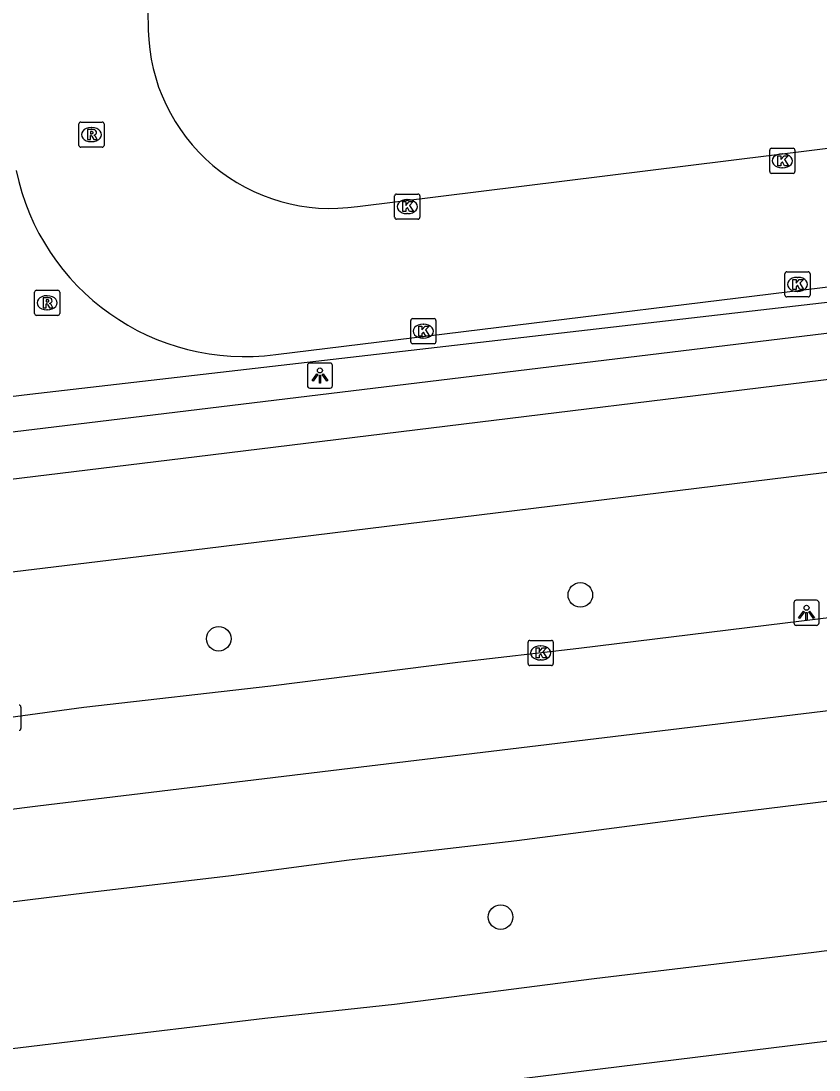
# Model space of a CAD drawing. Extents: x 161477 to 163040, y 383680 to 384868.
# Drawn here: x 161960.06 to 161991.81, y 384033.98 to 384075.74 of the extents above; entities that cross this region are included whole.
import ezdxf

# ---------------------------------------------------------------- set-up
doc = ezdxf.new("R2010")
doc.units = 0
for name, color, linetype in [('IMGEO_Boom', 7, 'Continuous'), ('IMGEO_Fietspad_gesloten', 7, 'Continuous'), ('IMGEO_Haag', 7, 'Continuous'), ('IMGEO_Kolk', 7, 'Continuous'), ('IMGEO_Lichtpunt', 7, 'Continuous'), ('IMGEO_Rijbaan_lokaal_gesloten', 7, 'Continuous'), ('IMGEO_Rijbaan_lokaal_open', 7, 'Continuous'), ('IMGEO_Rioolput', 7, 'Continuous')]:
    doc.layers.add(name, color=color, linetype=linetype)

msp = doc.modelspace()

# ---------------------------------------------------------------- linework, layer by layer
at = {"layer": 'IMGEO_Boom'}
for centre in [(161982.312, 384052.894), (161967.93, 384051.149), (161979.141, 384040.071)]:
    msp.add_circle(centre, 0.489, dxfattribs=at)
at = {"layer": 'IMGEO_Fietspad_gesloten'}
for points in [[(161896.962, 384046.212), (161967.373, 384054.741), (162000, 384058.753), (162003.42, 384059.174), (162037.295, 384063.34), (162164.799, 384078.716), (162179.927, 384080.597)], [(162037.582, 384067.034), (162036.674, 384066.924), (162002.758, 384062.766), (162000, 384062.428), (161967.056, 384058.389), (161896.476, 384049.775)]]:
    msp.add_lwpolyline(points, dxfattribs=at)
at = {"layer": 'IMGEO_Haag'}
for points in [[(162038.737, 384070.163), (162002.248, 384065.704), (161960.413, 384060.87), (161922.11, 384056.25), (161918.395, 384055.773), (161918.236, 384055.715), (161918.381, 384054.734)], [(161918.446, 384054.301), (161922.11, 384054.757), (161945.247, 384057.634), (161960.6, 384059.493), (162005.124, 384064.883), (162038.896, 384068.971)]]:
    msp.add_lwpolyline(points, dxfattribs=at)
at = {"layer": 'IMGEO_Kolk'}
for p, q in [((161989.921, 384070.669), (161990.773, 384070.669)), ((161989.846, 384069.743), (161989.846, 384070.595)), ((161990.334, 384070.449), (161990.359, 384070.449)), ((161990.847, 384070.595), (161990.847, 384069.743)), ((161990.357, 384069.889), (161990.332, 384069.889)), ((161990.773, 384069.669), (161989.921, 384069.669)), ((161974.927, 384067.921), (161974.927, 384068.773)), ((161975.002, 384068.847), (161975.854, 384068.847)), ((161975.415, 384068.627), (161975.44, 384068.627)), ((161975.928, 384068.773), (161975.928, 384067.921)), ((161975.854, 384067.847), (161975.002, 384067.847)), ((161975.438, 384068.067), (161975.413, 384068.067)), ((161990.448, 384064.826), (161990.448, 384065.678)), ((161990.523, 384065.752), (161991.375, 384065.752)), ((161991.449, 384065.678), (161991.449, 384064.826)), ((161990.936, 384065.532), (161990.961, 384065.532)), ((161990.959, 384064.972), (161990.934, 384064.972)), ((161991.375, 384064.752), (161990.523, 384064.752)), ((161975.568, 384062.963), (161975.568, 384063.815)), ((161975.643, 384063.889), (161976.495, 384063.889)), ((161976.056, 384063.669), (161976.081, 384063.669)), ((161976.569, 384063.815), (161976.569, 384062.963)), ((161976.495, 384062.889), (161975.643, 384062.889)), ((161976.079, 384063.109), (161976.054, 384063.109)), ((161980.308, 384051.085), (161981.16, 384051.085)), ((161980.233, 384050.159), (161980.233, 384051.011)), ((161980.721, 384050.865), (161980.746, 384050.865)), ((161981.234, 384051.011), (161981.234, 384050.159)), ((161980.744, 384050.305), (161980.719, 384050.305)), ((161981.16, 384050.085), (161980.308, 384050.085)), ((161960.064, 384048.432), (161960.064, 384047.58))]:
    msp.add_line(p, q, dxfattribs=at)
for points in [[(161989.921, 384070.669), (161990.773, 384070.669)], [(161989.846, 384069.743), (161989.846, 384070.595)], [(161990.167, 384070.369), (161990.29, 384070.369), (161990.29, 384070.218), (161990.42, 384070.369), (161990.584, 384070.369), (161990.438, 384070.218), (161990.591, 384069.969), (161990.439, 384069.969), (161990.354, 384070.133), (161990.29, 384070.066), (161990.29, 384069.969), (161990.167, 384069.969), (161990.167, 384070.369)], [(161990.847, 384070.595), (161990.847, 384069.743)], [(161990.773, 384069.669), (161989.921, 384069.669)], [(161974.927, 384067.921), (161974.927, 384068.773)], [(161975.002, 384068.847), (161975.854, 384068.847)], [(161975.928, 384068.773), (161975.928, 384067.921)], [(161975.248, 384068.547), (161975.371, 384068.547), (161975.371, 384068.396), (161975.501, 384068.547), (161975.665, 384068.547), (161975.519, 384068.396), (161975.672, 384068.147), (161975.52, 384068.147), (161975.435, 384068.311), (161975.371, 384068.244), (161975.371, 384068.147), (161975.248, 384068.147), (161975.248, 384068.547)], [(161975.854, 384067.847), (161975.002, 384067.847)], [(161990.448, 384064.826), (161990.448, 384065.678)], [(161990.523, 384065.752), (161991.375, 384065.752)], [(161991.449, 384065.678), (161991.449, 384064.826)], [(161990.769, 384065.452), (161990.892, 384065.452), (161990.892, 384065.301), (161991.022, 384065.452), (161991.186, 384065.452), (161991.04, 384065.301), (161991.193, 384065.052), (161991.041, 384065.052), (161990.956, 384065.216), (161990.892, 384065.149), (161990.892, 384065.052), (161990.769, 384065.052), (161990.769, 384065.452)], [(161991.375, 384064.752), (161990.523, 384064.752)], [(161975.568, 384062.963), (161975.568, 384063.815)], [(161975.643, 384063.889), (161976.495, 384063.889)], [(161975.889, 384063.589), (161976.012, 384063.589), (161976.012, 384063.438), (161976.142, 384063.589), (161976.306, 384063.589), (161976.16, 384063.438), (161976.313, 384063.189), (161976.161, 384063.189), (161976.076, 384063.353), (161976.012, 384063.286), (161976.012, 384063.189), (161975.889, 384063.189), (161975.889, 384063.589)], [(161976.569, 384063.815), (161976.569, 384062.963)], [(161976.495, 384062.889), (161975.643, 384062.889)], [(161980.308, 384051.085), (161981.16, 384051.085)], [(161980.233, 384050.159), (161980.233, 384051.011)], [(161980.554, 384050.785), (161980.677, 384050.785), (161980.677, 384050.634), (161980.807, 384050.785), (161980.971, 384050.785), (161980.825, 384050.634), (161980.978, 384050.385), (161980.826, 384050.385), (161980.741, 384050.549), (161980.677, 384050.482), (161980.677, 384050.385), (161980.554, 384050.385), (161980.554, 384050.785)], [(161981.234, 384051.011), (161981.234, 384050.159)], [(161981.16, 384050.085), (161980.308, 384050.085)], [(161960.064, 384048.432), (161960.064, 384047.58)]]:
    msp.add_lwpolyline(points, dxfattribs=at)
for centre, start, end in [((161989.923, 384070.593), 91.552, 178.448), ((161989.923, 384070.593), 91.552, 178.448), ((161990.771, 384070.593), 1.552, 88.448), ((161990.771, 384070.593), 1.552, 88.448), ((161989.923, 384069.745), 181.552, 268.448), ((161989.923, 384069.745), 181.552, 268.448), ((161990.771, 384069.745), 271.552, 358.448), ((161990.771, 384069.745), 271.552, 358.448), ((161975.004, 384068.771), 91.552, 178.448), ((161975.004, 384068.771), 91.552, 178.448), ((161975.852, 384068.771), 1.552, 88.448), ((161975.852, 384068.771), 1.552, 88.448), ((161975.004, 384067.923), 181.552, 268.448), ((161975.004, 384067.923), 181.552, 268.448), ((161975.852, 384067.923), 271.552, 358.448), ((161975.852, 384067.923), 271.552, 358.448), ((161990.525, 384065.676), 91.552, 178.448), ((161990.525, 384065.676), 91.552, 178.448), ((161991.373, 384065.676), 1.552, 88.448), ((161991.373, 384065.676), 1.552, 88.448), ((161990.525, 384064.828), 181.552, 268.448), ((161990.525, 384064.828), 181.552, 268.448), ((161991.373, 384064.828), 271.552, 358.448), ((161991.373, 384064.828), 271.552, 358.448), ((161975.645, 384063.813), 91.552, 178.448), ((161975.645, 384063.813), 91.552, 178.448), ((161976.493, 384063.813), 1.552, 88.448), ((161976.493, 384063.813), 1.552, 88.448), ((161975.645, 384062.965), 181.552, 268.448), ((161975.645, 384062.965), 181.552, 268.448), ((161976.493, 384062.965), 271.552, 358.448), ((161976.493, 384062.965), 271.552, 358.448), ((161980.31, 384051.009), 91.552, 178.448), ((161980.31, 384051.009), 91.552, 178.448), ((161981.158, 384051.009), 1.552, 88.448), ((161981.158, 384051.009), 1.552, 88.448), ((161980.31, 384050.161), 181.552, 268.448), ((161980.31, 384050.161), 181.552, 268.448), ((161981.158, 384050.161), 271.552, 358.448), ((161981.158, 384050.161), 271.552, 358.448), ((161959.988, 384048.43), 1.552, 88.448), ((161959.988, 384048.43), 1.552, 88.448), ((161959.988, 384047.582), 271.552, 358.448), ((161959.988, 384047.582), 271.552, 358.448)]:
    msp.add_arc(centre, 0.0765, start, end, dxfattribs=at)
for centre, major_axis, ratio, start_param, end_param in [((161990.333, 384070.169), (-0.387, 0.002), 0.722429, 4.712389, 7.853982), ((161990.358, 384070.169), (-0.39, 0.002), 0.717154, 1.570796, 4.712389), ((161975.414, 384068.347), (-0.387, 0.002), 0.722429, 4.712389, 7.853982), ((161975.439, 384068.347), (-0.39, 0.002), 0.717154, 1.570796, 4.712389), ((161990.935, 384065.252), (-0.387, 0.002), 0.722429, 4.712389, 7.853982), ((161990.96, 384065.252), (-0.39, 0.002), 0.717154, 1.570796, 4.712389), ((161976.055, 384063.389), (-0.387, 0.002), 0.722429, 4.712389, 7.853982), ((161976.08, 384063.389), (-0.39, 0.002), 0.717154, 1.570796, 4.712389), ((161980.72, 384050.585), (-0.387, 0.002), 0.722429, 4.712389, 7.853982), ((161980.745, 384050.585), (-0.39, 0.002), 0.717154, 1.570796, 4.712389)]:
    msp.add_ellipse(centre, major_axis=major_axis, ratio=ratio, start_param=start_param, end_param=end_param, dxfattribs=at)
at = {"layer": 'IMGEO_Lichtpunt'}
for p, q in [((161971.457, 384062.028), (161971.457, 384061.221)), ((161971.457, 384062.028), (161971.457, 384061.221)), ((161972.359, 384062.123), (161971.551, 384062.123)), ((161972.359, 384062.123), (161971.551, 384062.123)), ((161972.453, 384061.221), (161972.453, 384062.028)), ((161972.453, 384061.221), (161972.453, 384062.028)), ((161971.551, 384061.127), (161972.359, 384061.127)), ((161971.551, 384061.127), (161972.359, 384061.127)), ((161990.809, 384052.584), (161990.809, 384051.777)), ((161990.809, 384052.584), (161990.809, 384051.777)), ((161991.711, 384052.679), (161990.903, 384052.679)), ((161991.711, 384052.679), (161990.903, 384052.679)), ((161991.805, 384051.777), (161991.805, 384052.584)), ((161991.805, 384051.777), (161991.805, 384052.584)), ((161990.903, 384051.683), (161991.711, 384051.683)), ((161990.903, 384051.683), (161991.711, 384051.683))]:
    msp.add_line(p, q, dxfattribs=at)
for points in [[(161971.831, 384061.692), (161971.87, 384061.664), (161971.682, 384061.402), (161971.644, 384061.429), (161971.831, 384061.692)], [(161971.933, 384061.644), (161971.98, 384061.644), (161971.98, 384061.322), (161971.933, 384061.322), (161971.933, 384061.644)], [(161972.043, 384061.664), (161972.081, 384061.691), (161972.268, 384061.429), (161972.229, 384061.401), (161972.043, 384061.664)], [(161991.183, 384052.248), (161991.222, 384052.22), (161991.034, 384051.958), (161990.996, 384051.985), (161991.183, 384052.248)], [(161991.285, 384052.2), (161991.332, 384052.2), (161991.332, 384051.878), (161991.285, 384051.878), (161991.285, 384052.2)], [(161991.395, 384052.22), (161991.433, 384052.247), (161991.62, 384051.985), (161991.581, 384051.957), (161991.395, 384052.22)]]:
    msp.add_lwpolyline(points, dxfattribs=at)
for centre in [(161971.956, 384061.826), (161991.308, 384052.382)]:
    msp.add_circle(centre, 0.0994, dxfattribs=at)
for centre, start, end in [((161971.551, 384062.028), 90, 180), ((161971.551, 384062.028), 90, 180), ((161972.359, 384062.028), 0, 90), ((161972.359, 384062.028), 0, 90), ((161971.551, 384061.221), 180, 270), ((161971.551, 384061.221), 180, 270), ((161972.359, 384061.221), 270, 0), ((161972.359, 384061.221), 270, 360), ((161990.903, 384052.584), 90, 180), ((161990.903, 384052.584), 90, 180), ((161991.711, 384052.584), 0, 90), ((161991.711, 384052.584), 0, 90), ((161990.903, 384051.777), 180, 270), ((161990.903, 384051.777), 180, 270), ((161991.711, 384051.777), 270, 0), ((161991.711, 384051.777), 270, 360)]:
    msp.add_arc(centre, 0.0946, start, end, dxfattribs=at)
at = {"layer": 'IMGEO_Rijbaan_lokaal_gesloten'}
for points in [[(162246.408, 384079.189), (162227.626, 384076.889), (162181.187, 384071.188), (162137.796, 384065.987), (162093.056, 384060.636), (162050.016, 384055.235), (162024.421, 384052.135), (162005.138, 384049.833), (161993.828, 384048.483), (161960.735, 384044.482), (161945.288, 384042.532), (161917.195, 384039.231), (161895.749, 384036.581), (161871.905, 384033.68), (161827.864, 384028.429), (161795.621, 384024.429), (161753.08, 384019.028), (161721.837, 384015.377), (161706.74, 384013.577), (161696.893, 384013.027), (161694.855, 384012.926)], [(161903.15, 384033.885), (161909.622, 384034.647), (161914.738, 384035.23), (161927.541, 384036.751), (161935.229, 384037.691), (161942.719, 384038.556), (161949.03, 384039.374), (161956.209, 384040.252), (161962.69, 384041.055), (161968.425, 384041.721), (161973.119, 384042.354), (161979.791, 384043.121), (161987.218, 384044.084), (162000, 384045.657), (162005.779, 384046.356), (162186.915, 384068.26)], [(161696.618, 383999.076), (161717.081, 384001.544), (161768.879, 384007.897), (161825.477, 384014.75), (161917.35, 384025.954), (162007.495, 384037.033), (162008.923, 384037.209), (162102.422, 384048.613), (162177.172, 384057.667), (162248.391, 384066.39)], [(162061.99, 384060.529), (162004.465, 384053.494), (162000, 384052.948), (161996.3, 384052.485), (161989.699, 384051.67), (161982.251, 384050.756), (161977.435, 384050.21), (161970.007, 384049.256), (161962.567, 384048.414), (161956.536, 384047.591), (161949.126, 384046.758), (161943.431, 384046.103), (161936.424, 384045.158), (161928.805, 384044.291), (161921.737, 384043.345), (161914.495, 384042.556), (161906.349, 384041.566), (161897.615, 384040.464), (161890.894, 384039.656), (161883.145, 384038.766)], [(162097.498, 384051.298), (162006.847, 384040.554), (162000, 384039.742), (161991.596, 384038.663), (161982.858, 384037.61), (161974.918, 384036.586), (161969.768, 384036.032), (161962.463, 384035.163), (161955.645, 384034.342), (161947.767, 384033.359)]]:
    msp.add_lwpolyline(points, dxfattribs=at)
at = {"layer": 'IMGEO_Rijbaan_lokaal_open'}
for points in [[(161965.086, 384077.769), (161965.126, 384075.374)], [(161973.446, 384068.356), (161998.155, 384071.419), (162002.287, 384071.927), (162029.168, 384075.255), (162032.142, 384075.623)], [(161970.207, 384062.463), (161999.415, 384066.04), (162029.793, 384069.809), (162033.87, 384070.315), (162038.64, 384070.903)]]:
    msp.add_lwpolyline(points, dxfattribs=at)
for centre, radius, start, end in [((161972.377, 384075.529), 7.253, 181.2278, 278.4762), ((161968.963, 384071.659), 9.28, 191.6383, 277.7039)]:
    msp.add_arc(centre, radius, start, end, dxfattribs=at)
at = {"layer": 'IMGEO_Rioolput'}
for p, q in [((161962.368, 384070.786), (161962.368, 384071.638)), ((161962.443, 384071.712), (161963.295, 384071.712)), ((161962.856, 384071.492), (161962.881, 384071.492)), ((161963.369, 384071.638), (161963.369, 384070.786)), ((161963.295, 384070.712), (161962.443, 384070.712)), ((161962.879, 384070.932), (161962.854, 384070.932)), ((161960.603, 384064.094), (161960.603, 384064.946)), ((161960.678, 384065.02), (161961.53, 384065.02)), ((161961.091, 384064.8), (161961.116, 384064.8)), ((161961.604, 384064.946), (161961.604, 384064.094)), ((161961.53, 384064.02), (161960.678, 384064.02)), ((161961.114, 384064.24), (161961.089, 384064.24))]:
    msp.add_line(p, q, dxfattribs=at)
for points in [[(161962.368, 384070.786), (161962.368, 384071.638)], [(161962.443, 384071.712), (161963.295, 384071.712)], [(161963.369, 384071.638), (161963.369, 384070.786)], [(161962.957, 384071.41), (161962.705, 384071.412), (161962.705, 384071.012)], [(161962.705, 384071.012), (161962.829, 384071.012), (161962.829, 384071.174), (161962.84, 384071.174)], [(161962.883, 384071.331), (161962.829, 384071.331), (161962.829, 384071.25)], [(161962.829, 384071.25), (161962.881, 384071.25)], [(161962.887, 384071.145), (161962.958, 384071.012), (161963.098, 384071.012), (161963.033, 384071.138)], [(161963.295, 384070.712), (161962.443, 384070.712)], [(161960.603, 384064.094), (161960.603, 384064.946)], [(161960.678, 384065.02), (161961.53, 384065.02)], [(161961.604, 384064.946), (161961.604, 384064.094)], [(161961.192, 384064.718), (161960.94, 384064.72), (161960.94, 384064.32)], [(161960.94, 384064.32), (161961.064, 384064.32), (161961.064, 384064.482), (161961.075, 384064.482)], [(161961.118, 384064.639), (161961.064, 384064.639), (161961.064, 384064.558)], [(161961.064, 384064.558), (161961.116, 384064.558)], [(161961.122, 384064.453), (161961.193, 384064.32), (161961.333, 384064.32), (161961.268, 384064.446)], [(161961.53, 384064.02), (161960.678, 384064.02)]]:
    msp.add_lwpolyline(points, dxfattribs=at)
for centre, radius, start, end in [((161962.445, 384071.636), 0.0765, 91.552, 178.448), ((161962.445, 384071.636), 0.0765, 91.552, 178.448), ((161963.293, 384071.636), 0.0765, 1.552, 88.448), ((161963.293, 384071.636), 0.0765, 1.552, 88.448), ((161962.839, 384071.121), 0.0533, 26.0293, 88.6989), ((161962.865, 384071.439), 0.19, 274.7715, 282.9687), ((161962.889, 384071.235), 0.0964, 77.0061, 93.1865), ((161962.903, 384071.292), 0.0378, 276.6634, 79.6772), ((161962.956, 384071.3), 0.109, 350.3612, 89.416), ((161962.954, 384071.3), 0.112, 277.5842, 350.9817), ((161962.938, 384071.085), 0.108, 29.5134, 73.7905), ((161962.445, 384070.788), 0.0765, 181.552, 268.448), ((161962.445, 384070.788), 0.0765, 181.552, 268.448), ((161963.293, 384070.788), 0.0765, 271.552, 358.448), ((161963.293, 384070.788), 0.0765, 271.552, 358.448), ((161960.68, 384064.944), 0.0765, 91.552, 178.448), ((161960.68, 384064.944), 0.0765, 91.552, 178.448), ((161961.528, 384064.944), 0.0765, 1.552, 88.448), ((161961.528, 384064.944), 0.0765, 1.552, 88.448), ((161961.074, 384064.429), 0.0533, 26.0293, 88.6989), ((161961.1, 384064.747), 0.19, 274.7715, 282.9687), ((161961.124, 384064.543), 0.0964, 77.0061, 93.1865), ((161961.138, 384064.6), 0.0378, 276.6634, 79.6772), ((161961.191, 384064.608), 0.109, 350.3612, 89.416), ((161961.189, 384064.608), 0.112, 277.5842, 350.9817), ((161961.173, 384064.393), 0.108, 29.5134, 73.7905), ((161960.68, 384064.096), 0.0765, 181.552, 268.448), ((161960.68, 384064.096), 0.0765, 181.552, 268.448), ((161961.528, 384064.096), 0.0765, 271.552, 358.448), ((161961.528, 384064.096), 0.0765, 271.552, 358.448)]:
    msp.add_arc(centre, radius, start, end, dxfattribs=at)
for centre, major_axis, ratio, start_param, end_param in [((161962.855, 384071.212), (-0.387, 0.002), 0.722429, 4.712389, 7.853982), ((161962.88, 384071.212), (-0.39, 0.002), 0.717154, 1.570796, 4.712389), ((161961.09, 384064.52), (-0.387, 0.002), 0.722429, 4.712389, 7.853982), ((161961.115, 384064.52), (-0.39, 0.002), 0.717154, 1.570796, 4.712389)]:
    msp.add_ellipse(centre, major_axis=major_axis, ratio=ratio, start_param=start_param, end_param=end_param, dxfattribs=at)

doc.saveas('drawing.dxf')
